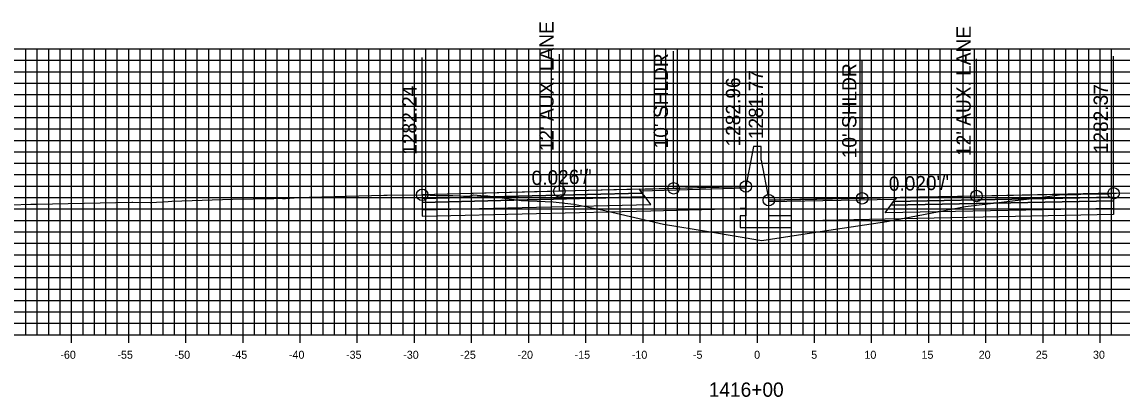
# Model space of a CAD drawing. Extents: x 674939 to 678919, y 750652 to 765176.
# Drawn here: x 678674.2 to 678770.4, y 757432.1 to 757464.9 of the extents above; entities that cross this region are included whole.
import ezdxf

# ---------------------------------------------------------------- set-up
doc = ezdxf.new("R2010")
doc.units = 0
for name, color, linetype in [('R_Alt Surface', 7, 'Continuous'), ('R_Axis', 7, 'Continuous'), ('R_Axis Annot', 7, 'Continuous'), ('R_Exist Surface', 7, 'Continuous'), ('R_Fin Surface', 7, 'Continuous'), ('R_Grid', 7, 'Continuous'), ('R_No Plot', 7, 'Continuous'), ('R_Proposed Road', 7, 'Continuous'), ('R_Xsect Elev', 7, 'Continuous'), ('R_Xsect Slope', 7, 'Continuous')]:
    doc.layers.add(name, color=color, linetype=linetype)

msp = doc.modelspace()

# ---------------------------------------------------------------- linework, layer by layer
at = {"layer": 'R_Alt Surface'}
for points in [[(678709.212, 757449.46), (678709.212, 757449.13), (678728.712, 757449.605), (678728.462, 757449.94)], [(678709.212, 757449.13), (678709.212, 757448.47), (678729.212, 757448.935), (678728.712, 757449.605)], [(678769.705, 757449.592), (678769.705, 757449.262), (678750.205, 757448.872), (678750.455, 757449.207)], [(678769.705, 757449.262), (678769.705, 757448.602), (678749.705, 757448.202), (678750.205, 757448.872)]]:
    msp.add_lwpolyline(points, close=True, dxfattribs=at)
for points in [[(678709.212, 757448.47), (678709.212, 757447.93), (678729.212, 757448.395), (678737.033, 757448.577)], [(678737.534, 757448.589), (678737.033, 757448.577)], [(678769.705, 757448.602), (678769.705, 757448.062), (678749.705, 757447.662), (678741.533, 757447.498)]]:
    msp.add_lwpolyline(points, dxfattribs=at)
at = {"layer": 'R_Axis'}
for p, q in [((678678.533, 757436.851), (678678.533, 757438.251)), ((678683.533, 757436.851), (678683.533, 757438.251)), ((678688.533, 757436.851), (678688.533, 757438.251)), ((678693.533, 757436.851), (678693.533, 757438.251)), ((678698.533, 757436.851), (678698.533, 757438.251)), ((678703.533, 757436.851), (678703.533, 757438.251)), ((678708.533, 757436.851), (678708.533, 757438.251)), ((678713.533, 757436.851), (678713.533, 757438.251)), ((678718.533, 757436.851), (678718.533, 757438.251)), ((678723.533, 757436.851), (678723.533, 757438.251)), ((678728.533, 757436.851), (678728.533, 757438.251)), ((678733.533, 757436.851), (678733.533, 757438.251)), ((678738.533, 757436.851), (678738.533, 757438.251)), ((678743.533, 757436.851), (678743.533, 757438.251)), ((678748.533, 757436.851), (678748.533, 757438.251)), ((678753.533, 757436.851), (678753.533, 757438.251)), ((678758.533, 757436.851), (678758.533, 757438.251)), ((678763.533, 757436.851), (678763.533, 757438.251)), ((678768.533, 757436.851), (678768.533, 757438.251)), ((678638.533, 757437.551), (678838.533, 757437.551))]:
    msp.add_line(p, q, dxfattribs=at)
at = {"layer": 'R_Exist Surface'}
msp.add_lwpolyline([(678673.251, 757448.898), (678674.979, 757448.957), (678675.46, 757448.968), (678683.81, 757449.132), (678683.891, 757449.131), (678685.41, 757449.117), (678685.471, 757449.121), (678686.989, 757449.21), (678687.302, 757449.221), (678692.62, 757449.393), (678696.231, 757449.475), (678696.43, 757449.481), (678697, 757449.475), (678697.02, 757449.473), (678697.21, 757449.455), (678697.24, 757449.459), (678698, 757449.538), (678698.238, 757449.544), (678705.844, 757449.744), (678705.991, 757449.748), (678706.158, 757449.751), (678709.201, 757449.789), (678709.212, 757449.79), (678709.24, 757449.787), (678710.571, 757449.715), (678710.63, 757449.714), (678711.772, 757449.727), (678711.801, 757449.727), (678711.889, 757449.724), (678713.221, 757449.674), (678713.411, 757449.69), (678713.696, 757449.797), (678713.71, 757449.8), (678714.354, 757449.74), (678714.951, 757449.693), (678717.858, 757449.292), (678720.657, 757449.182), (678722.465, 757448.956), (678724.925, 757448.466), (678730.331, 757447.217), (678734.269, 757446.583), (678738.927, 757445.805), (678744.778, 757446.686), (678749.857, 757447.46), (678753.836, 757448.214), (678756.76, 757448.758), (678763.264, 757449.567), (678765.182, 757449.817), (678765.203, 757449.813), (678765.552, 757449.791), (678765.577, 757449.781), (678766.623, 757449.829), (678766.829, 757449.839), (678767.7, 757449.861), (678767.751, 757449.861), (678767.958, 757449.863), (678769.178, 757449.882), (678769.246, 757449.888), (678769.705, 757449.922), (678769.714, 757449.922), (678769.952, 757449.939), (678775.158, 757450.023)], dxfattribs=at)
at = {"layer": 'R_Fin Surface'}
for points in [[(678737.533, 757450.513), (678731.212, 757450.352), (678721.212, 757450.096), (678709.212, 757449.79)], [(678769.705, 757449.922), (678757.705, 757449.682), (678747.705, 757449.482), (678739.533, 757449.318)]]:
    msp.add_lwpolyline(points, dxfattribs=at)
for points in [[(678728.212, 757450.275), (678737.533, 757450.513), (678737.537, 757450.356), (678728.331, 757450.115)], [(678709.212, 757449.79), (678709.212, 757449.46), (678728.462, 757449.94), (678728.212, 757450.275)], [(678750.586, 757449.382), (678739.533, 757449.161), (678739.533, 757449.318), (678750.705, 757449.542)], [(678769.705, 757449.922), (678769.705, 757449.592), (678750.455, 757449.207), (678750.705, 757449.542)]]:
    msp.add_lwpolyline(points, close=True, dxfattribs=at)
at = {"layer": 'R_Grid'}
for p, q in [((678638.533, 757462.551), (678838.533, 757462.551)), ((678674.533, 757437.551), (678674.533, 757462.551)), ((678675.533, 757437.551), (678675.533, 757462.551)), ((678676.533, 757437.551), (678676.533, 757462.551)), ((678677.533, 757437.551), (678677.533, 757462.551)), ((678678.533, 757437.551), (678678.533, 757462.551)), ((678679.533, 757437.551), (678679.533, 757462.551)), ((678680.533, 757437.551), (678680.533, 757462.551)), ((678681.533, 757437.551), (678681.533, 757462.551)), ((678682.533, 757437.551), (678682.533, 757462.551)), ((678683.533, 757437.551), (678683.533, 757462.551)), ((678684.533, 757437.551), (678684.533, 757462.551)), ((678685.533, 757437.551), (678685.533, 757462.551)), ((678686.533, 757437.551), (678686.533, 757462.551)), ((678687.533, 757437.551), (678687.533, 757462.551)), ((678688.533, 757437.551), (678688.533, 757462.551)), ((678689.533, 757437.551), (678689.533, 757462.551)), ((678690.533, 757437.551), (678690.533, 757462.551)), ((678691.533, 757437.551), (678691.533, 757462.551)), ((678692.533, 757437.551), (678692.533, 757462.551)), ((678693.533, 757437.551), (678693.533, 757462.551)), ((678694.533, 757437.551), (678694.533, 757462.551)), ((678695.533, 757437.551), (678695.533, 757462.551)), ((678696.533, 757437.551), (678696.533, 757462.551)), ((678697.533, 757437.551), (678697.533, 757462.551)), ((678698.533, 757437.551), (678698.533, 757462.551)), ((678699.533, 757437.551), (678699.533, 757462.551)), ((678700.533, 757437.551), (678700.533, 757462.551)), ((678701.533, 757437.551), (678701.533, 757462.551)), ((678702.533, 757437.551), (678702.533, 757462.551)), ((678703.533, 757437.551), (678703.533, 757462.551)), ((678704.533, 757437.551), (678704.533, 757462.551)), ((678705.533, 757437.551), (678705.533, 757462.551)), ((678706.533, 757437.551), (678706.533, 757462.551)), ((678707.533, 757437.551), (678707.533, 757462.551)), ((678708.533, 757437.551), (678708.533, 757462.551)), ((678709.533, 757437.551), (678709.533, 757462.551)), ((678710.533, 757437.551), (678710.533, 757462.551)), ((678711.533, 757437.551), (678711.533, 757462.551)), ((678712.533, 757437.551), (678712.533, 757462.551)), ((678713.533, 757437.551), (678713.533, 757462.551)), ((678714.533, 757437.551), (678714.533, 757462.551)), ((678715.533, 757437.551), (678715.533, 757462.551)), ((678716.533, 757437.551), (678716.533, 757462.551)), ((678717.533, 757437.551), (678717.533, 757462.551)), ((678718.533, 757437.551), (678718.533, 757462.551)), ((678719.533, 757437.551), (678719.533, 757462.551)), ((678720.533, 757437.551), (678720.533, 757462.551)), ((678721.533, 757437.551), (678721.533, 757462.551)), ((678722.533, 757437.551), (678722.533, 757462.551)), ((678723.533, 757437.551), (678723.533, 757462.551)), ((678724.533, 757437.551), (678724.533, 757462.551)), ((678725.533, 757437.551), (678725.533, 757462.551)), ((678726.533, 757437.551), (678726.533, 757462.551)), ((678727.533, 757437.551), (678727.533, 757462.551)), ((678728.533, 757437.551), (678728.533, 757462.551)), ((678729.533, 757437.551), (678729.533, 757462.551)), ((678730.533, 757437.551), (678730.533, 757462.551)), ((678731.533, 757437.551), (678731.533, 757462.551)), ((678732.533, 757437.551), (678732.533, 757462.551)), ((678733.533, 757437.551), (678733.533, 757462.551)), ((678734.533, 757437.551), (678734.533, 757462.551)), ((678735.533, 757437.551), (678735.533, 757462.551)), ((678736.533, 757437.551), (678736.533, 757462.551)), ((678737.533, 757437.551), (678737.533, 757462.551)), ((678738.533, 757437.551), (678738.533, 757462.551)), ((678739.533, 757437.551), (678739.533, 757462.551)), ((678740.533, 757437.551), (678740.533, 757462.551)), ((678741.533, 757437.551), (678741.533, 757462.551)), ((678742.533, 757437.551), (678742.533, 757462.551)), ((678743.533, 757437.551), (678743.533, 757462.551)), ((678744.533, 757437.551), (678744.533, 757462.551)), ((678745.533, 757437.551), (678745.533, 757462.551)), ((678746.533, 757437.551), (678746.533, 757462.551)), ((678747.533, 757437.551), (678747.533, 757462.551)), ((678748.533, 757437.551), (678748.533, 757462.551)), ((678749.533, 757437.551), (678749.533, 757462.551)), ((678750.533, 757437.551), (678750.533, 757462.551)), ((678751.533, 757437.551), (678751.533, 757462.551)), ((678752.533, 757437.551), (678752.533, 757462.551)), ((678753.533, 757437.551), (678753.533, 757462.551)), ((678754.533, 757437.551), (678754.533, 757462.551)), ((678755.533, 757437.551), (678755.533, 757462.551)), ((678756.533, 757437.551), (678756.533, 757462.551)), ((678757.533, 757437.551), (678757.533, 757462.551)), ((678758.533, 757437.551), (678758.533, 757462.551)), ((678759.533, 757437.551), (678759.533, 757462.551)), ((678760.533, 757437.551), (678760.533, 757462.551)), ((678761.533, 757437.551), (678761.533, 757462.551)), ((678762.533, 757437.551), (678762.533, 757462.551)), ((678763.533, 757437.551), (678763.533, 757462.551)), ((678764.533, 757437.551), (678764.533, 757462.551)), ((678765.533, 757437.551), (678765.533, 757462.551)), ((678766.533, 757437.551), (678766.533, 757462.551)), ((678767.533, 757437.551), (678767.533, 757462.551)), ((678768.533, 757437.551), (678768.533, 757462.551)), ((678769.533, 757437.551), (678769.533, 757462.551)), ((678638.533, 757461.551), (678838.533, 757461.551)), ((678638.533, 757460.551), (678838.533, 757460.551)), ((678638.533, 757459.551), (678838.533, 757459.551)), ((678638.533, 757458.551), (678838.533, 757458.551)), ((678638.533, 757457.551), (678838.533, 757457.551)), ((678638.533, 757456.551), (678838.533, 757456.551)), ((678638.533, 757455.551), (678838.533, 757455.551)), ((678638.533, 757454.551), (678838.533, 757454.551)), ((678638.533, 757453.551), (678838.533, 757453.551)), ((678638.533, 757452.551), (678838.533, 757452.551)), ((678638.533, 757451.551), (678838.533, 757451.551)), ((678638.533, 757450.551), (678838.533, 757450.551)), ((678638.533, 757449.551), (678838.533, 757449.551)), ((678638.533, 757448.551), (678838.533, 757448.551)), ((678638.533, 757447.551), (678838.533, 757447.551)), ((678638.533, 757446.551), (678838.533, 757446.551)), ((678638.533, 757445.551), (678838.533, 757445.551)), ((678638.533, 757444.551), (678838.533, 757444.551)), ((678638.533, 757443.551), (678838.533, 757443.551)), ((678638.533, 757442.551), (678838.533, 757442.551)), ((678638.533, 757441.551), (678838.533, 757441.551)), ((678638.533, 757440.551), (678838.533, 757440.551)), ((678638.533, 757439.551), (678838.533, 757439.551)), ((678638.533, 757438.551), (678838.533, 757438.551)), ((678638.533, 757437.551), (678838.533, 757437.551))]:
    msp.add_line(p, q, dxfattribs=at)
at = {"layer": 'R_No Plot'}
for centre in [(678721.212, 757450.096), (678731.212, 757450.352), (678737.533, 757450.513), (678769.705, 757449.922), (678709.212, 757449.79), (678739.533, 757449.318), (678747.705, 757449.482), (678757.705, 757449.682)]:
    msp.add_circle(centre, 0.5, dxfattribs=at)
at = {"layer": 'R_Proposed Road'}
for points in [[(678738.203, 757454.013), (678737.533, 757450.513)], [(678738.863, 757452.818), (678738.863, 757454.013), (678738.203, 757454.013), (678738.203, 757454.013)], [(678738.863, 757452.818), (678739.533, 757449.318)], [(678737.533, 757450.513), (678737.533, 757447.943), (678737.033, 757447.943), (678737.033, 757446.943), (678741.533, 757446.943), (678741.533, 757447.943), (678739.533, 757447.943), (678739.533, 757449.318)]]:
    msp.add_lwpolyline(points, dxfattribs=at)
at = {"layer": 'R_Xsect Elev'}
for p, q in [((678721.212, 757450.096), (678721.212, 757462.096)), ((678731.212, 757450.352), (678731.212, 757462.352)), ((678737.533, 757450.513), (678737.533, 757462.513)), ((678769.705, 757449.922), (678769.705, 757461.922)), ((678709.212, 757449.79), (678709.212, 757461.79)), ((678739.533, 757449.318), (678739.533, 757461.318)), ((678747.705, 757449.482), (678747.705, 757461.482)), ((678757.705, 757449.682), (678757.705, 757461.682))]:
    msp.add_line(p, q, dxfattribs=at)

# ---------------------------------------------------------------- texts
at = {"layer": 'R_Axis Annot'}
for s, height, p in [('-60', 0.7, (678677.552, 757435.451)), ('-55', 0.7, (678682.546, 757435.451)), ('-50', 0.7, (678687.552, 757435.451)), ('-45', 0.7, (678692.546, 757435.451)), ('-40', 0.7, (678697.552, 757435.451)), ('-35', 0.7, (678702.546, 757435.451)), ('-30', 0.7, (678707.552, 757435.451)), ('-25', 0.7, (678712.546, 757435.451)), ('-20', 0.7, (678717.552, 757435.451)), ('-15', 0.7, (678722.546, 757435.451)), ('-10', 0.7, (678727.552, 757435.451)), ('-5', 0.7, (678732.896, 757435.451)), ('0', 0.7, (678738.252, 757435.451)), ('5', 0.7, (678743.246, 757435.451)), ('10', 0.7, (678747.902, 757435.451)), ('15', 0.7, (678752.896, 757435.451)), ('20', 0.7, (678757.902, 757435.451)), ('25', 0.7, (678762.896, 757435.451)), ('30', 0.7, (678767.902, 757435.451)), ('1416+00', 1.25, (678734.282, 757432.126))]:
    msp.add_text(s, height=height, dxfattribs=at).set_placement(p)
at = {"layer": 'R_Xsect Elev'}
for s, p in [("12' AUX. LANE", (678720.712, 757453.596)), ("12' AUX. LANE", (678757.205, 757453.182)), ("10' SHLDR", (678730.712, 757453.852)), ("10' SHLDR", (678747.205, 757452.982)), ('1282.96', (678737.033, 757454.013)), ('1281.77', (678739.033, 757454.651)), ('1282.24', (678708.712, 757453.29)), ('1282.37', (678769.205, 757453.422))]:
    msp.add_text(s, height=1.25, rotation=90, dxfattribs=at).set_placement(p)
at = {"layer": 'R_Xsect Slope'}
for s, rotation, p in [("0.026'/'", 1.46355, (678718.796, 757450.635)), ("0.020'/'", 1.14576, (678750.045, 757450.128))]:
    msp.add_text(s, height=1.25, rotation=rotation, dxfattribs=at).set_placement(p)

doc.saveas('drawing.dxf')
